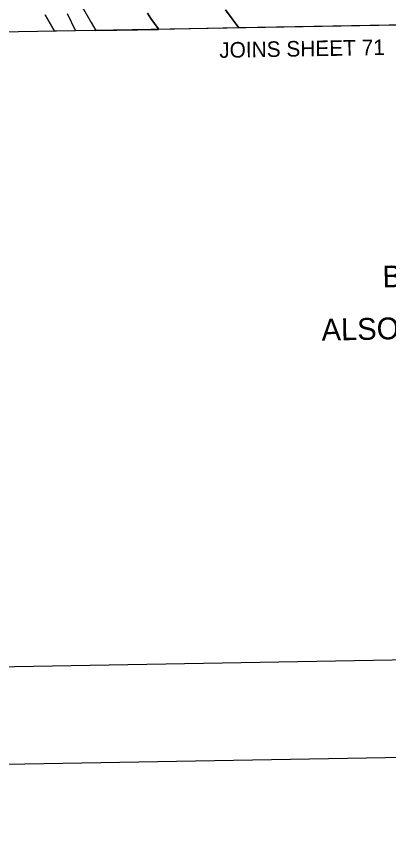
# Model space of a CAD drawing. Extents: x 3903937 to 3942190, y 260677 to 286651.
# Drawn here: x 3931444 to 3933832, y 261260 to 266524 of the extents above; entities that cross this region are included whole.
import ezdxf

# ---------------------------------------------------------------- set-up
doc = ezdxf.new("R2010")
doc.units = 0
for name, color, linetype in [('G-ANNO-NPLT', 7, 'Continuous'), ('V-ANNO-SYMB', 7, 'Continuous'), ('V-ANNO-TEXT', 7, 'Continuous'), ('V-GRID-FRAM', 7, 'Continuous'), ('V-TOPO-DPTH', 7, 'Continuous'), ('V-TOPO-MINR', 7, 'Continuous')]:
    doc.layers.add(name, color=color, linetype=linetype)

msp = doc.modelspace()

# ---------------------------------------------------------------- linework, layer by layer
at = {"layer": 'G-ANNO-NPLT'}
msp.add_lwpolyline([(3904945.8, 261260), (3941606.7, 261905.3), (3941181.4, 286068.2), (3904520.4, 285422.9)], close=True, dxfattribs=at)
at = {"layer": 'V-ANNO-SYMB'}
msp.add_lwpolyline([(3907684.5, 261933.3), (3940762.5, 262515.6), (3940359.2, 285428.6), (3907281.2, 284846.4), (3907684.5, 261933.3)], dxfattribs=at)
at = {"layer": 'V-GRID-FRAM'}
msp.add_lwpolyline([(3907892.2, 284196.1), (3939773.2, 284757.2), (3940101.1, 266577.6), (3908204.3, 266016.2), (3907892.2, 284196.1)], dxfattribs=at)
at = {"layer": 'V-TOPO-DPTH'}
for p, q in [((3935247.6, 266492.2), (3932871.7, 266450.4)), ((3931953.8, 266434.2), (3931687.9, 266429.5)), ((3931953.8, 266434.2), (3932356.7, 266441.3)), ((3932871.7, 266450.4), (3932356.7, 266441.3))]:
    msp.add_line(p, q, dxfattribs=at)
for points in [[(3931857.7, 266601.1), (3931924.1, 266485.3), (3931953.8, 266434.2)], [(3931857.7, 266601.1), (3931924.1, 266485.3), (3931953.8, 266434.2)], [(3932356.7, 266441.3), (3932353, 266446.7), (3932330.3, 266479.4), (3932307.6, 266512), (3932284.9, 266544.7)], [(3932356.7, 266441.3), (3932353, 266446.7), (3932330.3, 266479.4), (3932307.6, 266512), (3932284.9, 266544.7)], [(3932786.1, 266566.5), (3932871.7, 266450.4)], [(3932871.7, 266450.4), (3932786.1, 266566.5)], [(3931687.9, 266429.5), (3931628.5, 266535.4)]]:
    msp.add_lwpolyline(points, dxfattribs=at)
at = {"layer": 'V-TOPO-MINR'}
for points in [[(3931857.7, 266601.1), (3931924.1, 266485.3), (3931953.8, 266434.2)], [(3931771.1, 266542), (3931824.1, 266431.9)], [(3932284.9, 266544.7), (3932307.6, 266512), (3932330.3, 266479.4), (3932353, 266446.7), (3932356.7, 266441.3)], [(3932786.1, 266566.5), (3932871.7, 266450.4)], [(3931628.5, 266535.4), (3931687.9, 266429.5)]]:
    msp.add_lwpolyline(points, dxfattribs=at)

# ---------------------------------------------------------------- texts
at = {"layer": 'V-ANNO-TEXT'}
for s, height, rotation, p in [('JOINS SHEET 71', 100, 1.0084, (3932746.6, 266258.1)), ('BLACK HAWK, LA TO HEAD OF PASSES, LA', 140, 1.1842, (3933794.5, 264784.4)), ('ALSO SOUTHWEST, SOUTH, AND PASS A LOUTRE.', 140, 1.1842, (3933403.5, 264442.7))]:
    msp.add_text(s, height=height, rotation=rotation, dxfattribs=at).set_placement(p)

doc.saveas('drawing.dxf')
